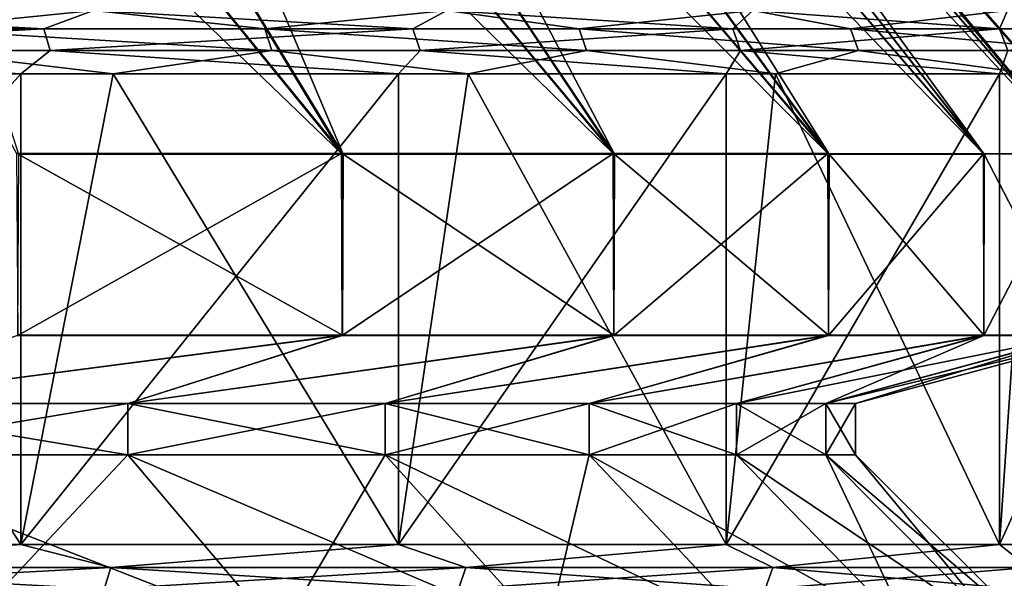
# Model space of a CAD drawing. Header units: millimetres. Extents: x -139 to 106, y -8 to 139.
# Tile 380 of 459: x 34.1 to 37.4, y 134.45 to 136.32. Entities that reach past the tile are written whole.
import ezdxf

# ---------------------------------------------------------------- set-up
doc = ezdxf.new("R2010")
doc.units = ezdxf.units.MM
doc.header["$LTSCALE"] = 53.842063
for name, color, linetype in [('340', 7, 'CONTINUOUS'), ('341', 7, 'CONTINUOUS'), ('342', 7, 'CONTINUOUS'), ('343', 7, 'CONTINUOUS'), ('344', 7, 'CONTINUOUS'), ('345', 7, 'CONTINUOUS'), ('353', 7, 'CONTINUOUS'), ('354', 7, 'CONTINUOUS'), ('357', 7, 'CONTINUOUS'), ('358', 7, 'CONTINUOUS'), ('359', 7, 'CONTINUOUS')]:
    doc.layers.add(name, color=color, linetype=linetype)

msp = doc.modelspace()

# ---------------------------------------------------------------- linework, layer by layer
at = {"layer": '340', "color": 8, "linetype": 'CONTINUOUS'}
for points in [[(34.1047, 134.5629, 12.413), (32.6858, 134.5629, 13.757), (33.0715, 134.4856, 13.4062), (34.1047, 134.5629, 12.413)], [(34.4067, 134.4856, 12.071), (34.1047, 134.5629, 12.413), (33.0715, 134.4856, 13.4062), (34.4067, 134.4856, 12.071)], [(35.3699, 134.5629, 10.9234), (34.1047, 134.5629, 12.413), (34.4067, 134.4856, 12.071), (35.3699, 134.5629, 10.9234)], [(35.595, 134.4856, 10.6036), (35.3699, 134.5629, 10.9234), (34.4067, 134.4856, 12.071), (35.595, 134.4856, 10.6036)], [(36.4667, 134.5629, 9.3057), (35.3699, 134.5629, 10.9234), (35.595, 134.4856, 10.6036), (36.4667, 134.5629, 9.3057)], [(36.6234, 134.4856, 9.0199), (36.4667, 134.5629, 9.3057), (35.595, 134.4856, 10.6036), (36.6234, 134.4856, 9.0199)], [(37.3822, 134.5629, 7.579), (36.4667, 134.5629, 9.3057), (36.6234, 134.4856, 9.0199), (37.3822, 134.5629, 7.579)], [(37.4807, 134.4856, 7.3375), (37.3822, 134.5629, 7.579), (36.6234, 134.4856, 9.0199), (37.4807, 134.4856, 7.3375)], [(38.1056, 134.5629, 5.7634), (37.3822, 134.5629, 7.579), (37.4807, 134.4856, 7.3375), (38.1056, 134.5629, 5.7634)], [(34.3844, 134.4131, 12.051), (33.0715, 134.4856, 13.4062), (33.0514, 134.4131, 13.384), (34.3844, 134.4131, 12.051)], [(34.4067, 134.4856, 12.071), (33.0715, 134.4856, 13.4062), (34.3844, 134.4131, 12.051), (34.4067, 134.4856, 12.071)], [(35.5708, 134.4131, 10.586), (34.4067, 134.4856, 12.071), (34.3844, 134.4131, 12.051), (35.5708, 134.4131, 10.586)], [(35.595, 134.4856, 10.6036), (34.4067, 134.4856, 12.071), (35.5708, 134.4131, 10.586), (35.595, 134.4856, 10.6036)], [(36.5975, 134.4131, 9.005), (35.595, 134.4856, 10.6036), (35.5708, 134.4131, 10.586), (36.5975, 134.4131, 9.005)], [(36.6234, 134.4856, 9.0199), (35.595, 134.4856, 10.6036), (36.5975, 134.4131, 9.005), (36.6234, 134.4856, 9.0199)], [(37.4533, 134.4131, 7.3253), (36.6234, 134.4856, 9.0199), (36.5975, 134.4131, 9.005), (37.4533, 134.4131, 7.3253)], [(37.4807, 134.4856, 7.3375), (36.6234, 134.4856, 9.0199), (37.4533, 134.4131, 7.3253), (37.4807, 134.4856, 7.3375)]]:
    msp.add_3dface(points, dxfattribs=at)
at = {"layer": '341', "color": 8, "linetype": 'CONTINUOUS'}
for points in [[(32.6858, 134.5629, -13.757), (34.1047, 134.5629, -12.413), (33.0715, 134.4856, -13.4062), (32.6858, 134.5629, -13.757)], [(33.0715, 134.4856, -13.4062), (34.1047, 134.5629, -12.413), (34.4067, 134.4856, -12.071), (33.0715, 134.4856, -13.4062)], [(34.1047, 134.5629, -12.413), (35.3699, 134.5629, -10.9234), (34.4067, 134.4856, -12.071), (34.1047, 134.5629, -12.413)], [(34.4067, 134.4856, -12.071), (35.3699, 134.5629, -10.9234), (35.595, 134.4856, -10.6036), (34.4067, 134.4856, -12.071)], [(35.3699, 134.5629, -10.9234), (36.4667, 134.5629, -9.3058), (35.595, 134.4856, -10.6036), (35.3699, 134.5629, -10.9234)], [(35.595, 134.4856, -10.6036), (36.4667, 134.5629, -9.3058), (36.6234, 134.4856, -9.0199), (35.595, 134.4856, -10.6036)], [(36.4667, 134.5629, -9.3058), (37.3822, 134.5629, -7.579), (36.6234, 134.4856, -9.0199), (36.4667, 134.5629, -9.3058)], [(36.6234, 134.4856, -9.0199), (37.3822, 134.5629, -7.579), (37.4807, 134.4856, -7.3375), (36.6234, 134.4856, -9.0199)], [(37.3822, 134.5629, -7.579), (38.1056, 134.5629, -5.7634), (37.4807, 134.4856, -7.3375), (37.3822, 134.5629, -7.579)], [(33.0715, 134.4856, -13.4062), (34.4067, 134.4856, -12.071), (33.0514, 134.4131, -13.384), (33.0715, 134.4856, -13.4062)], [(33.0514, 134.4131, -13.384), (34.4067, 134.4856, -12.071), (34.3844, 134.4131, -12.051), (33.0514, 134.4131, -13.384)], [(34.4067, 134.4856, -12.071), (35.595, 134.4856, -10.6036), (34.3844, 134.4131, -12.051), (34.4067, 134.4856, -12.071)], [(34.3844, 134.4131, -12.051), (35.595, 134.4856, -10.6036), (35.5708, 134.4131, -10.586), (34.3844, 134.4131, -12.051)], [(35.595, 134.4856, -10.6036), (36.6234, 134.4856, -9.0199), (35.5708, 134.4131, -10.586), (35.595, 134.4856, -10.6036)], [(35.5708, 134.4131, -10.586), (36.6234, 134.4856, -9.0199), (36.5975, 134.4131, -9.005), (35.5708, 134.4131, -10.586)], [(36.6234, 134.4856, -9.0199), (37.4807, 134.4856, -7.3375), (36.5975, 134.4131, -9.005), (36.6234, 134.4856, -9.0199)], [(36.5975, 134.4131, -9.005), (37.4807, 134.4856, -7.3375), (37.4533, 134.4131, -7.3253), (36.5975, 134.4131, -9.005)]]:
    msp.add_3dface(points, dxfattribs=at)
at = {"layer": '342', "color": 8, "linetype": 'CONTINUOUS'}
for points in [[(34.1047, 134.5629, -12.413), (32.6858, 134.5629, -13.757), (34.1047, 136.1386, -12.413), (34.1047, 134.5629, -12.413)], [(34.1047, 136.1386, -12.413), (32.6858, 134.5629, -13.757), (32.6858, 136.1386, -13.757), (34.1047, 136.1386, -12.413)], [(35.3699, 134.5629, -10.9234), (34.1047, 134.5629, -12.413), (35.3699, 136.1386, -10.9234), (35.3699, 134.5629, -10.9234)], [(35.3699, 136.1386, -10.9234), (34.1047, 134.5629, -12.413), (34.1047, 136.1386, -12.413), (35.3699, 136.1386, -10.9234)], [(36.4667, 134.5629, -9.3058), (35.3699, 134.5629, -10.9234), (36.4667, 136.1386, -9.3058), (36.4667, 134.5629, -9.3058)], [(36.4667, 136.1386, -9.3058), (35.3699, 134.5629, -10.9234), (35.3699, 136.1386, -10.9234), (36.4667, 136.1386, -9.3058)], [(37.3822, 134.5629, -7.579), (36.4667, 134.5629, -9.3058), (37.3822, 136.1386, -7.579), (37.3822, 134.5629, -7.579)], [(37.3822, 136.1386, -7.579), (36.4667, 134.5629, -9.3058), (36.4667, 136.1386, -9.3058), (37.3822, 136.1386, -7.579)], [(38.1056, 134.5629, -5.7634), (37.3822, 134.5629, -7.579), (38.1056, 136.1386, -5.7634), (38.1056, 134.5629, -5.7634)], [(38.1056, 136.1386, -5.7634), (37.3822, 134.5629, -7.579), (37.3822, 136.1386, -7.579), (38.1056, 136.1386, -5.7634)]]:
    msp.add_3dface(points, dxfattribs=at)
at = {"layer": '343', "color": 8, "linetype": 'CONTINUOUS'}
for points in [[(32.6858, 134.5629, 13.757), (34.1047, 134.5629, 12.413), (33.0783, 136.1386, 13.4138), (32.6858, 134.5629, 13.757)], [(33.0783, 136.1386, 13.4138), (34.1047, 134.5629, 12.413), (34.4142, 136.1386, 12.0778), (33.0783, 136.1386, 13.4138)], [(34.1047, 134.5629, 12.413), (35.3699, 134.5629, 10.9234), (34.4142, 136.1386, 12.0778), (34.1047, 134.5629, 12.413)], [(34.4142, 136.1386, 12.0778), (35.3699, 134.5629, 10.9234), (35.6032, 136.1386, 10.6095), (34.4142, 136.1386, 12.0778)], [(35.3699, 134.5629, 10.9234), (36.4667, 134.5629, 9.3057), (35.6032, 136.1386, 10.6095), (35.3699, 134.5629, 10.9234)], [(35.6032, 136.1386, 10.6095), (36.4667, 134.5629, 9.3057), (36.6322, 136.1386, 9.025), (35.6032, 136.1386, 10.6095)], [(36.4667, 134.5629, 9.3057), (37.3822, 134.5629, 7.579), (36.6322, 136.1386, 9.025), (36.4667, 134.5629, 9.3057)], [(36.6322, 136.1386, 9.025), (37.3822, 134.5629, 7.579), (37.4899, 136.1386, 7.3416), (36.6322, 136.1386, 9.025)], [(37.3822, 134.5629, 7.579), (38.1056, 134.5629, 5.7634), (37.4899, 136.1386, 7.3416), (37.3822, 134.5629, 7.579)]]:
    msp.add_3dface(points, dxfattribs=at)
at = {"layer": '344', "color": 8, "linetype": 'CONTINUOUS'}
for points in [[(32.7943, 136.2887, -13.6109), (33.0195, 136.3508, -13.3485), (34.1817, 136.2887, -12.2722), (32.7943, 136.2887, -13.6109)], [(33.0195, 136.3508, -13.3485), (34.3489, 136.3508, -12.019), (34.1817, 136.2887, -12.2722), (33.0195, 136.3508, -13.3485)], [(34.1817, 136.2887, -12.2722), (34.3489, 136.3508, -12.019), (35.418, 136.2887, -10.7929), (34.1817, 136.2887, -12.2722)], [(34.3489, 136.3508, -12.019), (35.5321, 136.3508, -10.5579), (35.418, 136.2887, -10.7929), (34.3489, 136.3508, -12.019)], [(35.418, 136.2887, -10.7929), (35.5321, 136.3508, -10.5579), (36.4891, 136.2887, -9.1898), (35.418, 136.2887, -10.7929)], [(35.5321, 136.3508, -10.5579), (36.5561, 136.3508, -8.9811), (36.4891, 136.2887, -9.1898), (35.5321, 136.3508, -10.5579)], [(36.4891, 136.2887, -9.1898), (36.5561, 136.3508, -8.9811), (37.3827, 136.2887, -7.4815), (36.4891, 136.2887, -9.1898)], [(36.5561, 136.3508, -8.9811), (37.4097, 136.3508, -7.3059), (37.3827, 136.2887, -7.4815), (36.5561, 136.3508, -8.9811)], [(37.3827, 136.2887, -7.4815), (37.4097, 136.3508, -7.3059), (38.0886, 136.2887, -5.6875), (37.3827, 136.2887, -7.4815)], [(32.814, 136.2163, -13.6336), (32.7943, 136.2887, -13.6109), (34.1817, 136.2887, -12.2722), (32.814, 136.2163, -13.6336)], [(34.2037, 136.2163, -12.2926), (32.814, 136.2163, -13.6336), (34.1817, 136.2887, -12.2722), (34.2037, 136.2163, -12.2926)], [(34.2037, 136.2163, -12.2926), (34.1817, 136.2887, -12.2722), (35.418, 136.2887, -10.7929), (34.2037, 136.2163, -12.2926)], [(35.442, 136.2163, -10.8108), (34.2037, 136.2163, -12.2926), (35.418, 136.2887, -10.7929), (35.442, 136.2163, -10.8108)], [(35.442, 136.2163, -10.8108), (35.418, 136.2887, -10.7929), (36.4891, 136.2887, -9.1898), (35.442, 136.2163, -10.8108)], [(36.5149, 136.2163, -9.2052), (35.442, 136.2163, -10.8108), (36.4891, 136.2887, -9.1898), (36.5149, 136.2163, -9.2052)], [(36.5149, 136.2163, -9.2052), (36.4891, 136.2887, -9.1898), (37.3827, 136.2887, -7.4815), (36.5149, 136.2163, -9.2052)], [(37.41, 136.2163, -7.494), (36.5149, 136.2163, -9.2052), (37.3827, 136.2887, -7.4815), (37.41, 136.2163, -7.494)], [(37.41, 136.2163, -7.494), (37.3827, 136.2887, -7.4815), (38.0886, 136.2887, -5.6875), (37.41, 136.2163, -7.494)], [(34.1047, 136.1386, -12.413), (32.6858, 136.1386, -13.757), (32.814, 136.2163, -13.6336), (34.1047, 136.1386, -12.413)], [(34.2037, 136.2163, -12.2926), (34.1047, 136.1386, -12.413), (32.814, 136.2163, -13.6336), (34.2037, 136.2163, -12.2926)], [(35.3699, 136.1386, -10.9234), (34.1047, 136.1386, -12.413), (34.2037, 136.2163, -12.2926), (35.3699, 136.1386, -10.9234)], [(35.442, 136.2163, -10.8108), (35.3699, 136.1386, -10.9234), (34.2037, 136.2163, -12.2926), (35.442, 136.2163, -10.8108)], [(36.4667, 136.1386, -9.3058), (35.3699, 136.1386, -10.9234), (35.442, 136.2163, -10.8108), (36.4667, 136.1386, -9.3058)], [(36.5149, 136.2163, -9.2052), (36.4667, 136.1386, -9.3058), (35.442, 136.2163, -10.8108), (36.5149, 136.2163, -9.2052)], [(37.3822, 136.1386, -7.579), (36.4667, 136.1386, -9.3058), (36.5149, 136.2163, -9.2052), (37.3822, 136.1386, -7.579)], [(37.41, 136.2163, -7.494), (37.3822, 136.1386, -7.579), (36.5149, 136.2163, -9.2052), (37.41, 136.2163, -7.494)], [(38.1056, 136.1386, -5.7634), (37.3822, 136.1386, -7.579), (37.41, 136.2163, -7.494), (38.1056, 136.1386, -5.7634)]]:
    msp.add_3dface(points, dxfattribs=at)
at = {"layer": '345', "color": 8, "linetype": 'CONTINUOUS'}
for points in [[(34.3489, 136.3508, 12.019), (33.0195, 136.3508, 13.3485), (33.7353, 136.2887, 12.7348), (34.3489, 136.3508, 12.019)], [(34.9222, 136.2887, 11.4253), (34.3489, 136.3508, 12.019), (33.7353, 136.2887, 12.7348), (34.9222, 136.2887, 11.4253)], [(35.5321, 136.3508, 10.5579), (34.3489, 136.3508, 12.019), (34.9222, 136.2887, 11.4253), (35.5321, 136.3508, 10.5579)], [(35.975, 136.2887, 10.0057), (35.5321, 136.3508, 10.5579), (34.9222, 136.2887, 11.4253), (35.975, 136.2887, 10.0057)], [(36.5561, 136.3508, 8.9811), (35.5321, 136.3508, 10.5579), (35.975, 136.2887, 10.0057), (36.5561, 136.3508, 8.9811)], [(36.8836, 136.2887, 8.4897), (36.5561, 136.3508, 8.9811), (35.975, 136.2887, 10.0057), (36.8836, 136.2887, 8.4897)], [(37.4097, 136.3508, 7.3059), (36.5561, 136.3508, 8.9811), (36.8836, 136.2887, 8.4897), (37.4097, 136.3508, 7.3059)], [(37.6393, 136.2887, 6.892), (37.4097, 136.3508, 7.3059), (36.8836, 136.2887, 8.4897), (37.6393, 136.2887, 6.892)], [(33.7565, 136.2163, 12.756), (34.9454, 136.2163, 11.4443), (33.7353, 136.2887, 12.7348), (33.7565, 136.2163, 12.756)], [(34.9454, 136.2163, 11.4443), (34.9222, 136.2887, 11.4253), (33.7353, 136.2887, 12.7348), (34.9454, 136.2163, 11.4443)], [(34.9454, 136.2163, 11.4443), (36, 136.2163, 10.0224), (34.9222, 136.2887, 11.4253), (34.9454, 136.2163, 11.4443)], [(36, 136.2163, 10.0224), (35.975, 136.2887, 10.0057), (34.9222, 136.2887, 11.4253), (36, 136.2163, 10.0224)], [(36, 136.2163, 10.0224), (36.9101, 136.2163, 8.5039), (35.975, 136.2887, 10.0057), (36, 136.2163, 10.0224)], [(36.9101, 136.2163, 8.5039), (36.8836, 136.2887, 8.4897), (35.975, 136.2887, 10.0057), (36.9101, 136.2163, 8.5039)], [(36.9101, 136.2163, 8.5039), (37.667, 136.2163, 6.9035), (36.8836, 136.2887, 8.4897), (36.9101, 136.2163, 8.5039)], [(37.667, 136.2163, 6.9035), (37.6393, 136.2887, 6.892), (36.8836, 136.2887, 8.4897), (37.667, 136.2163, 6.9035)], [(33.0783, 136.1386, 13.4138), (34.4142, 136.1386, 12.0778), (33.7565, 136.2163, 12.756), (33.0783, 136.1386, 13.4138)], [(33.7565, 136.2163, 12.756), (34.4142, 136.1386, 12.0778), (34.9454, 136.2163, 11.4443), (33.7565, 136.2163, 12.756)], [(34.4142, 136.1386, 12.0778), (35.6032, 136.1386, 10.6095), (34.9454, 136.2163, 11.4443), (34.4142, 136.1386, 12.0778)], [(34.9454, 136.2163, 11.4443), (35.6032, 136.1386, 10.6095), (36, 136.2163, 10.0224), (34.9454, 136.2163, 11.4443)], [(35.6032, 136.1386, 10.6095), (36.6322, 136.1386, 9.025), (36, 136.2163, 10.0224), (35.6032, 136.1386, 10.6095)], [(36, 136.2163, 10.0224), (36.6322, 136.1386, 9.025), (36.9101, 136.2163, 8.5039), (36, 136.2163, 10.0224)], [(36.6322, 136.1386, 9.025), (37.4899, 136.1386, 7.3416), (36.9101, 136.2163, 8.5039), (36.6322, 136.1386, 9.025)], [(36.9101, 136.2163, 8.5039), (37.4899, 136.1386, 7.3416), (37.667, 136.2163, 6.9035), (36.9101, 136.2163, 8.5039)]]:
    msp.add_3dface(points, dxfattribs=at)
at = {"layer": '353', "color": 8, "linetype": 'CONTINUOUS'}
for points in [[(33.9007, 134.2629, -10.2876), (34.9714, 134.2629, -8.7786), (33.4316, 134.8629, -9.9134), (33.9007, 134.2629, -10.2876)], [(33.4316, 134.8629, -9.9134), (34.9714, 134.2629, -8.7786), (34.4633, 134.8629, -8.4594), (33.4316, 134.8629, -9.9134)], [(34.4633, 134.8629, 8.4594), (33.9007, 134.2629, 10.2876), (33.4316, 134.8629, 9.9134), (34.4633, 134.8629, 8.4594)], [(34.9714, 134.2629, 8.7786), (33.9007, 134.2629, 10.2876), (34.4633, 134.8629, 8.4594), (34.9714, 134.2629, 8.7786)], [(34.9714, 134.2629, -8.7786), (35.8664, 134.2629, -7.1592), (34.4633, 134.8629, -8.4594), (34.9714, 134.2629, -8.7786)], [(34.4633, 134.8629, -8.4594), (35.8664, 134.2629, -7.1592), (35.3258, 134.8629, -6.8989), (34.4633, 134.8629, -8.4594)], [(35.3258, 134.8629, 6.8989), (34.9714, 134.2629, 8.7786), (34.4633, 134.8629, 8.4594), (35.3258, 134.8629, 6.8989)], [(35.8664, 134.2629, 7.1592), (34.9714, 134.2629, 8.7786), (35.3258, 134.8629, 6.8989), (35.8664, 134.2629, 7.1592)], [(35.8664, 134.2629, -7.1592), (36.5745, 134.2629, -5.4497), (35.3258, 134.8629, -6.8989), (35.8664, 134.2629, -7.1592)], [(35.3258, 134.8629, -6.8989), (36.5745, 134.2629, -5.4497), (36.0082, 134.8629, -5.2515), (35.3258, 134.8629, -6.8989)], [(36.0082, 134.8629, 5.2515), (35.8664, 134.2629, 7.1592), (35.3258, 134.8629, 6.8989), (36.0082, 134.8629, 5.2515)], [(36.5745, 134.2629, 5.4497), (35.8664, 134.2629, 7.1592), (36.0082, 134.8629, 5.2515), (36.5745, 134.2629, 5.4497)], [(36.5745, 134.2629, -5.4497), (37.0868, 134.2629, -3.6715), (36.0082, 134.8629, -5.2515), (36.5745, 134.2629, -5.4497)], [(36.0082, 134.8629, -5.2515), (37.0868, 134.2629, -3.6715), (36.5018, 134.8629, -3.5379), (36.0082, 134.8629, -5.2515)], [(37.0868, 134.2629, 3.6715), (36.5745, 134.2629, 5.4497), (36.0082, 134.8629, 5.2515), (37.0868, 134.2629, 3.6715)], [(36.5018, 134.8629, 3.5379), (37.0868, 134.2629, 3.6715), (36.0082, 134.8629, 5.2515), (36.5018, 134.8629, 3.5379)], [(37.0868, 134.2629, -3.6715), (37.3967, 134.2629, -1.8473), (36.5018, 134.8629, -3.5379), (37.0868, 134.2629, -3.6715)], [(36.5018, 134.8629, -3.5379), (37.3967, 134.2629, -1.8473), (36.8005, 134.8629, -1.7801), (36.5018, 134.8629, -3.5379)], [(36.8005, 134.8629, 1.7801), (37.0868, 134.2629, 3.6715), (36.5018, 134.8629, 3.5379), (36.8005, 134.8629, 1.7801)], [(37.3967, 134.2629, -1.8473), (37.5004, 134.2629, 0), (36.8005, 134.8629, -1.7801), (37.3967, 134.2629, -1.8473)], [(36.8005, 134.8629, -1.7801), (37.5004, 134.2629, 0), (36.9004, 134.8629), (36.8005, 134.8629, -1.7801)], [(37.3967, 134.2629, 1.8473), (37.0868, 134.2629, 3.6715), (36.8005, 134.8629, 1.7801), (37.3967, 134.2629, 1.8473)], [(36.9004, 134.8629), (37.3967, 134.2629, 1.8473), (36.8005, 134.8629, 1.7801), (36.9004, 134.8629)], [(37.5004, 134.2629, 0), (37.3967, 134.2629, 1.8473), (36.9004, 134.8629), (37.5004, 134.2629, 0)]]:
    msp.add_3dface(points, dxfattribs=at)
at = {"layer": '354', "color": 8, "linetype": 'CONTINUOUS'}
for points in [[(33.4316, 134.8629, -9.9134), (34.4633, 134.8629, -8.4594), (33.4316, 135.0351, -9.9134), (33.4316, 134.8629, -9.9134)], [(33.4316, 135.0351, -9.9134), (34.4633, 134.8629, -8.4594), (34.4633, 135.0351, -8.4594), (33.4316, 135.0351, -9.9134)], [(34.4633, 134.8629, 8.4594), (33.4316, 134.8629, 9.9134), (34.4633, 135.0351, 8.4594), (34.4633, 134.8629, 8.4594)], [(34.4633, 135.0351, 8.4594), (33.4316, 134.8629, 9.9134), (33.4316, 135.0351, 9.9134), (34.4633, 135.0351, 8.4594)], [(34.4633, 134.8629, -8.4594), (35.3258, 134.8629, -6.8989), (34.4633, 135.0351, -8.4594), (34.4633, 134.8629, -8.4594)], [(34.4633, 135.0351, -8.4594), (35.3258, 134.8629, -6.8989), (35.3258, 135.0351, -6.8989), (34.4633, 135.0351, -8.4594)], [(35.3258, 134.8629, 6.8989), (34.4633, 134.8629, 8.4594), (35.3258, 135.0351, 6.8989), (35.3258, 134.8629, 6.8989)], [(35.3258, 135.0351, 6.8989), (34.4633, 134.8629, 8.4594), (34.4633, 135.0351, 8.4594), (35.3258, 135.0351, 6.8989)], [(35.3258, 134.8629, -6.8989), (36.0082, 134.8629, -5.2515), (35.3258, 135.0351, -6.8989), (35.3258, 134.8629, -6.8989)], [(35.3258, 135.0351, -6.8989), (36.0082, 134.8629, -5.2515), (36.0082, 135.0351, -5.2515), (35.3258, 135.0351, -6.8989)], [(36.0082, 134.8629, 5.2515), (35.3258, 134.8629, 6.8989), (36.0082, 135.0351, 5.2515), (36.0082, 134.8629, 5.2515)], [(36.0082, 135.0351, 5.2515), (35.3258, 134.8629, 6.8989), (35.3258, 135.0351, 6.8989), (36.0082, 135.0351, 5.2515)], [(36.0082, 134.8629, -5.2515), (36.5018, 134.8629, -3.5379), (36.0082, 135.0351, -5.2515), (36.0082, 134.8629, -5.2515)], [(36.0082, 135.0351, -5.2515), (36.5018, 134.8629, -3.5379), (36.5018, 135.0351, -3.5379), (36.0082, 135.0351, -5.2515)], [(36.5018, 134.8629, 3.5379), (36.0082, 134.8629, 5.2515), (36.5018, 135.0351, 3.5379), (36.5018, 134.8629, 3.5379)], [(36.5018, 135.0351, 3.5379), (36.0082, 134.8629, 5.2515), (36.0082, 135.0351, 5.2515), (36.5018, 135.0351, 3.5379)], [(36.5018, 134.8629, -3.5379), (36.8005, 134.8629, -1.7801), (36.5018, 135.0351, -3.5379), (36.5018, 134.8629, -3.5379)], [(36.5018, 135.0351, -3.5379), (36.8005, 134.8629, -1.7801), (36.8005, 135.0351, -1.7801), (36.5018, 135.0351, -3.5379)], [(36.8005, 134.8629, 1.7801), (36.5018, 134.8629, 3.5379), (36.8005, 135.0351, 1.7801), (36.8005, 134.8629, 1.7801)], [(36.8005, 135.0351, 1.7801), (36.5018, 134.8629, 3.5379), (36.5018, 135.0351, 3.5379), (36.8005, 135.0351, 1.7801)], [(36.8005, 134.8629, -1.7801), (36.9004, 134.8629), (36.8005, 135.0351, -1.7801), (36.8005, 134.8629, -1.7801)], [(36.9004, 134.8629), (36.8005, 134.8629, 1.7801), (36.9004, 135.0351), (36.9004, 134.8629)], [(36.8005, 135.0351, -1.7801), (36.9004, 134.8629), (36.9004, 135.0351), (36.8005, 135.0351, -1.7801)], [(36.9004, 135.0351), (36.8005, 134.8629, 1.7801), (36.8005, 135.0351, 1.7801), (36.9004, 135.0351)]]:
    msp.add_3dface(points, dxfattribs=at)
at = {"layer": '357', "color": 8, "linetype": 'CONTINUOUS'}
for points in [[(34.4633, 135.0351, 8.4594), (33.4316, 135.0351, 9.9134), (35.1819, 135.2632, 8.9155), (34.4633, 135.0351, 8.4594)], [(35.1819, 135.2632, 8.9155), (33.4316, 135.0351, 9.9134), (34.0949, 135.2632, 10.4471), (35.1819, 135.2632, 8.9155)], [(33.4316, 135.0351, -9.9134), (34.4633, 135.0351, -8.4594), (35.1818, 135.2626, -8.9114), (33.4316, 135.0351, -9.9134)], [(34.0948, 135.2625, -10.443), (33.4316, 135.0351, -9.9134), (35.1818, 135.2626, -8.9114), (34.0948, 135.2625, -10.443)], [(36.0906, 135.2631, 7.2719), (34.4633, 135.0351, 8.4594), (35.1819, 135.2632, 8.9155), (36.0906, 135.2631, 7.2719)], [(35.3258, 135.0351, 6.8989), (34.4633, 135.0351, 8.4594), (36.0906, 135.2631, 7.2719), (35.3258, 135.0351, 6.8989)], [(34.4633, 135.0351, -8.4594), (35.3258, 135.0351, -6.8989), (36.0905, 135.2626, -7.2678), (34.4633, 135.0351, -8.4594)], [(35.1818, 135.2626, -8.9114), (34.4633, 135.0351, -8.4594), (36.0905, 135.2626, -7.2678), (35.1818, 135.2626, -8.9114)], [(36.0082, 135.0351, 5.2515), (35.3258, 135.0351, 6.8989), (36.8096, 135.2631, 5.5369), (36.0082, 135.0351, 5.2515)], [(36.8096, 135.2631, 5.5369), (35.3258, 135.0351, 6.8989), (36.0906, 135.2631, 7.2719), (36.8096, 135.2631, 5.5369)], [(35.3258, 135.0351, -6.8989), (36.0082, 135.0351, -5.2515), (36.8095, 135.2627, -5.5328), (35.3258, 135.0351, -6.8989)], [(36.0905, 135.2626, -7.2678), (35.3258, 135.0351, -6.8989), (36.8095, 135.2627, -5.5328), (36.0905, 135.2626, -7.2678)], [(37.33, 135.263, 3.7314), (36.0082, 135.0351, 5.2515), (36.8096, 135.2631, 5.5369), (37.33, 135.263, 3.7314)], [(36.5018, 135.0351, 3.5379), (36.0082, 135.0351, 5.2515), (37.33, 135.263, 3.7314), (36.5018, 135.0351, 3.5379)], [(36.0082, 135.0351, -5.2515), (36.5018, 135.0351, -3.5379), (37.33, 135.2628, -3.7274), (36.0082, 135.0351, -5.2515)], [(36.8095, 135.2627, -5.5328), (36.0082, 135.0351, -5.2515), (37.33, 135.2628, -3.7274), (36.8095, 135.2627, -5.5328)], [(36.8005, 135.0351, 1.7801), (36.5018, 135.0351, 3.5379), (37.645, 135.263, 1.8785), (36.8005, 135.0351, 1.7801)], [(37.645, 135.263, 1.8785), (36.5018, 135.0351, 3.5379), (37.33, 135.263, 3.7314), (37.645, 135.263, 1.8785)], [(36.5018, 135.0351, -3.5379), (36.8005, 135.0351, -1.7801), (37.33, 135.2628, -3.7274), (36.5018, 135.0351, -3.5379)], [(37.7504, 135.2629, 0.002), (36.8005, 135.0351, 1.7801), (37.645, 135.263, 1.8785), (37.7504, 135.2629, 0.002)], [(36.9004, 135.0351), (36.8005, 135.0351, 1.7801), (37.7504, 135.2629, 0.002), (36.9004, 135.0351)], [(36.8005, 135.0351, -1.7801), (36.9004, 135.0351), (37.645, 135.2628, -1.8745), (36.8005, 135.0351, -1.7801)], [(37.33, 135.2628, -3.7274), (36.8005, 135.0351, -1.7801), (37.645, 135.2628, -1.8745), (37.33, 135.2628, -3.7274)], [(37.645, 135.2628, -1.8745), (36.9004, 135.0351), (37.7504, 135.2629, 0.002), (37.645, 135.2628, -1.8745)]]:
    msp.add_3dface(points, dxfattribs=at)
at = {"layer": '358', "color": 8, "linetype": 'CONTINUOUS'}
for points in [[(34.0909, 135.8719, -10.4479), (34.0948, 135.2625, -10.443), (35.1788, 135.8716, -8.9162), (34.0909, 135.8719, -10.4479)], [(34.0948, 135.2625, -10.443), (35.1818, 135.2626, -8.9114), (35.1788, 135.8716, -8.9162), (34.0948, 135.2625, -10.443)], [(35.1819, 135.2632, 8.9155), (34.0949, 135.2632, 10.4471), (34.0979, 135.8689, 10.4433), (35.1819, 135.2632, 8.9155)], [(35.1849, 135.8691, 8.9108), (35.1819, 135.2632, 8.9155), (34.0979, 135.8689, 10.4433), (35.1849, 135.8691, 8.9108)], [(35.1788, 135.8716, -8.9162), (35.1818, 135.2626, -8.9114), (36.0884, 135.8714, -7.2723), (35.1788, 135.8716, -8.9162)], [(35.1818, 135.2626, -8.9114), (36.0905, 135.2626, -7.2678), (36.0884, 135.8714, -7.2723), (35.1818, 135.2626, -8.9114)], [(36.0906, 135.2631, 7.2719), (35.1819, 135.2632, 8.9155), (35.1849, 135.8691, 8.9108), (36.0906, 135.2631, 7.2719)], [(36.0934, 135.8693, 7.2662), (36.0906, 135.2631, 7.2719), (35.1849, 135.8691, 8.9108), (36.0934, 135.8693, 7.2662)], [(36.0884, 135.8714, -7.2723), (36.0905, 135.2626, -7.2678), (36.8081, 135.8712, -5.5369), (36.0884, 135.8714, -7.2723)], [(36.0905, 135.2626, -7.2678), (36.8095, 135.2627, -5.5328), (36.8081, 135.8712, -5.5369), (36.0905, 135.2626, -7.2678)], [(36.8096, 135.2631, 5.5369), (36.0906, 135.2631, 7.2719), (36.0934, 135.8693, 7.2662), (36.8096, 135.2631, 5.5369)], [(36.8119, 135.8696, 5.5301), (36.8096, 135.2631, 5.5369), (36.0934, 135.8693, 7.2662), (36.8119, 135.8696, 5.5301)], [(36.8081, 135.8712, -5.5369), (36.8095, 135.2627, -5.5328), (37.329, 135.8709, -3.7317), (36.8081, 135.8712, -5.5369)], [(36.8095, 135.2627, -5.5328), (37.33, 135.2628, -3.7274), (37.329, 135.8709, -3.7317), (36.8095, 135.2627, -5.5328)], [(37.33, 135.263, 3.7314), (36.8096, 135.2631, 5.5369), (36.8119, 135.8696, 5.5301), (37.33, 135.263, 3.7314)], [(37.3316, 135.8698, 3.7246), (37.33, 135.263, 3.7314), (36.8119, 135.8696, 5.5301), (37.3316, 135.8698, 3.7246)], [(37.329, 135.8709, -3.7317), (37.33, 135.2628, -3.7274), (37.6444, 135.8706, -1.8796), (37.329, 135.8709, -3.7317)], [(37.33, 135.2628, -3.7274), (37.645, 135.2628, -1.8745), (37.6444, 135.8706, -1.8796), (37.33, 135.2628, -3.7274)], [(37.645, 135.263, 1.8785), (37.33, 135.263, 3.7314), (37.3316, 135.8698, 3.7246), (37.645, 135.263, 1.8785)], [(37.6457, 135.8701, 1.8722), (37.645, 135.263, 1.8785), (37.3316, 135.8698, 3.7246), (37.6457, 135.8701, 1.8722)]]:
    msp.add_3dface(points, dxfattribs=at)
at = {"layer": '359', "color": 8, "linetype": 'CONTINUOUS'}
for points in [[(34.0909, 135.8719, -10.4479), (35.1788, 135.8716, -8.9162), (32.9035, 138.0593, -8.8615), (34.0909, 135.8719, -10.4479)], [(32.9035, 138.0593, -8.8615), (35.1788, 135.8716, -8.9162), (33.3986, 138.0593, -8.1543), (32.9035, 138.0593, -8.8615)], [(33.3986, 138.0593, -8.1543), (35.1788, 135.8716, -8.9162), (33.8517, 138.0593, -7.4198), (33.3986, 138.0593, -8.1543)], [(35.1849, 135.8691, 8.9108), (34.0979, 135.8689, 10.4433), (33.3986, 138.0593, 8.1543), (35.1849, 135.8691, 8.9108)], [(33.8517, 138.0593, 7.4198), (35.1849, 135.8691, 8.9108), (33.3986, 138.0593, 8.1543), (33.8517, 138.0593, 7.4198)], [(35.1788, 135.8716, -8.9162), (36.0884, 135.8714, -7.2723), (33.8517, 138.0593, -7.4198), (35.1788, 135.8716, -8.9162)], [(33.8517, 138.0593, -7.4198), (36.0884, 135.8714, -7.2723), (34.2615, 138.0593, -6.6598), (33.8517, 138.0593, -7.4198)], [(34.2615, 138.0593, 6.6598), (35.1849, 135.8691, 8.9108), (33.8517, 138.0593, 7.4198), (34.2615, 138.0593, 6.6598)], [(34.2615, 138.0593, -6.6598), (36.0884, 135.8714, -7.2723), (34.6262, 138.0593, -5.8777), (34.2615, 138.0593, -6.6598)], [(36.0934, 135.8693, 7.2662), (35.1849, 135.8691, 8.9108), (34.2615, 138.0593, 6.6598), (36.0934, 135.8693, 7.2662)], [(34.6262, 138.0593, 5.8777), (36.0934, 135.8693, 7.2662), (34.2615, 138.0593, 6.6598), (34.6262, 138.0593, 5.8777)], [(36.0884, 135.8714, -7.2723), (36.8081, 135.8712, -5.5369), (34.6262, 138.0593, -5.8777), (36.0884, 135.8714, -7.2723)], [(34.6262, 138.0593, -5.8777), (36.8081, 135.8712, -5.5369), (34.945, 138.0593, -5.0753), (34.6262, 138.0593, -5.8777)], [(34.945, 138.0593, 5.0753), (36.0934, 135.8693, 7.2662), (34.6262, 138.0593, 5.8777), (34.945, 138.0593, 5.0753)], [(34.945, 138.0593, -5.0753), (36.8081, 135.8712, -5.5369), (35.2165, 138.0593, -4.2559), (34.945, 138.0593, -5.0753)], [(36.8119, 135.8696, 5.5301), (36.0934, 135.8693, 7.2662), (34.945, 138.0593, 5.0753), (36.8119, 135.8696, 5.5301)], [(35.2165, 138.0593, 4.2559), (36.8119, 135.8696, 5.5301), (34.945, 138.0593, 5.0753), (35.2165, 138.0593, 4.2559)], [(36.8081, 135.8712, -5.5369), (37.329, 135.8709, -3.7317), (35.2165, 138.0593, -4.2559), (36.8081, 135.8712, -5.5369)], [(35.2165, 138.0593, -4.2559), (37.329, 135.8709, -3.7317), (35.4398, 138.0593, -3.4223), (35.2165, 138.0593, -4.2559)], [(35.4398, 138.0593, 3.4223), (36.8119, 135.8696, 5.5301), (35.2165, 138.0593, 4.2559), (35.4398, 138.0593, 3.4223)], [(35.4398, 138.0593, -3.4223), (37.329, 135.8709, -3.7317), (35.6144, 138.0593, -2.5767), (35.4398, 138.0593, -3.4223)], [(37.3316, 135.8698, 3.7246), (36.8119, 135.8696, 5.5301), (35.4398, 138.0593, 3.4223), (37.3316, 135.8698, 3.7246)], [(35.6144, 138.0593, 2.5767), (37.3316, 135.8698, 3.7246), (35.4398, 138.0593, 3.4223), (35.6144, 138.0593, 2.5767)], [(37.329, 135.8709, -3.7317), (37.6444, 135.8706, -1.8796), (35.6144, 138.0593, -2.5767), (37.329, 135.8709, -3.7317)], [(35.6144, 138.0593, -2.5767), (37.6444, 135.8706, -1.8796), (35.7395, 138.0593, -1.7229), (35.6144, 138.0593, -2.5767)], [(35.7395, 138.0593, 1.7229), (37.3316, 135.8698, 3.7246), (35.6144, 138.0593, 2.5767), (35.7395, 138.0593, 1.7229)], [(35.7395, 138.0593, -1.7229), (37.6444, 135.8706, -1.8796), (35.8148, 138.0593, -0.8628), (35.7395, 138.0593, -1.7229)], [(37.6457, 135.8701, 1.8722), (37.3316, 135.8698, 3.7246), (35.7395, 138.0593, 1.7229), (37.6457, 135.8701, 1.8722)], [(35.8148, 138.0593, 0.8628), (37.6457, 135.8701, 1.8722), (35.7395, 138.0593, 1.7229), (35.8148, 138.0593, 0.8628)], [(37.6444, 135.8706, -1.8796), (37.7504, 135.8704, -0.0038), (35.8148, 138.0593, -0.8628), (37.6444, 135.8706, -1.8796)], [(35.8148, 138.0593, -0.8628), (37.7504, 135.8704, -0.0038), (35.8399, 138.0593, 0), (35.8148, 138.0593, -0.8628)], [(35.8399, 138.0593, 0), (37.6457, 135.8701, 1.8722), (35.8148, 138.0593, 0.8628), (35.8399, 138.0593, 0)], [(37.7504, 135.8704, -0.0038), (37.6457, 135.8701, 1.8722), (35.8399, 138.0593, 0), (37.7504, 135.8704, -0.0038)]]:
    msp.add_3dface(points, dxfattribs=at)

doc.saveas('drawing.dxf')
